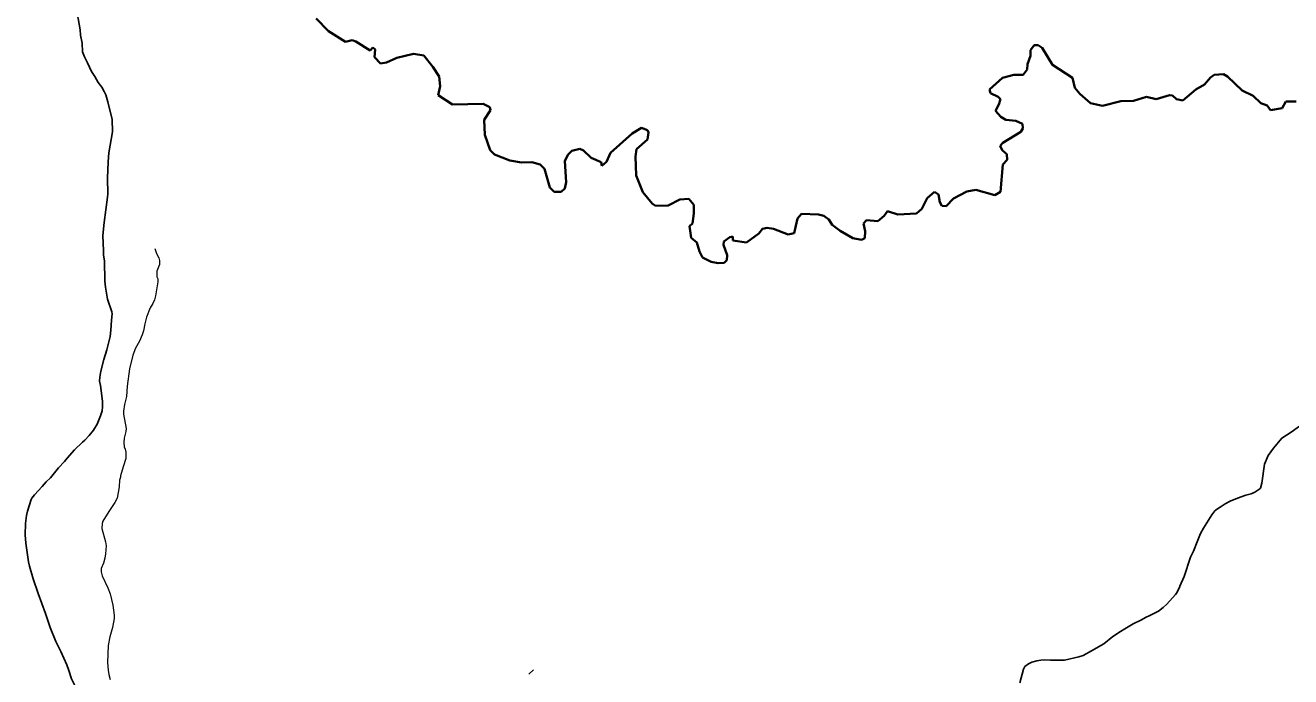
# Model space of a CAD drawing. Extents: x 553962 to 842807, y 8883888 to 9032388.
# Drawn here: x 614239 to 617968, y 8912126 to 8914047 of the extents above; entities that cross this region are included whole.
import ezdxf

# ---------------------------------------------------------------- set-up
doc = ezdxf.new("R2010")
doc.units = 0
doc.header["$LTSCALE"] = 200
doc.linetypes.add('LONG_DASH_SHORT_DASH', pattern=[9.9, 6, -1.2, 1.5, -1.2])
doc.layers.add('6', color=7, linetype='Continuous', lineweight=13)

msp = doc.modelspace()

# ---------------------------------------------------------------- linework, layer by layer
at = {"layer": '6'}
msp.add_line((615722.8, 8912133.8), (615735.8, 8912146.7), dxfattribs=at)
at = {"layer": '6', "lineweight": 25}
for points in [[(614379.8, 8914105.7), (614390, 8914089.8), (614391.9, 8914083.3), (614400.1, 8914033.8), (614401.7, 8914017.4), (614405.8, 8913994.1), (614407.6, 8913968.3), (614413.2, 8913954.3), (614421.5, 8913936.7)], [(614421.5, 8913936.7), (614433.8, 8913910.3), (614443.7, 8913895.8), (614453.7, 8913878.4), (614464.4, 8913864.2), (614471.2, 8913852), (614475.8, 8913841.6), (614482.2, 8913821.7), (614494.2, 8913769.7), (614495.6, 8913732.6), (614485.3, 8913671.1), (614482.4, 8913644.9), (614480.7, 8913596), (614481.5, 8913550.2), (614480.9, 8913539.8), (614471, 8913465.6), (614467.5, 8913427.4), (614469.1, 8913381.7), (614468.8, 8913368.8), (614472.3, 8913352.8), (614472.6, 8913293), (614475.4, 8913274.7)], [(614475.4, 8913274.7), (614480.9, 8913239.2), (614493.8, 8913202.3), (614495, 8913196.5), (614492.8, 8913177.3), (614490.9, 8913148.1), (614488.3, 8913129.2), (614479, 8913090.6), (614470.3, 8913061.6), (614461.3, 8913027.3), (614458.2, 8913009.8), (614457.7, 8912997.5), (614460.1, 8912985.2), (614465.7, 8912939.3), (614466.1, 8912922.6), (614464.8, 8912910.3), (614460.4, 8912895.6), (614450.2, 8912870.9), (614439.5, 8912853.6), (614426.7, 8912837.2), (614414.4, 8912823.5), (614407.2, 8912817.7), (614383.2, 8912795.4), (614362.1, 8912770.5), (614353.8, 8912761.2)], [(618147.2, 8912997), (618129.5, 8912982.9), (618114.6, 8912970.1), (618078.8, 8912932.2), (618028.6, 8912891.6), (618004.2, 8912872.9), (617968.8, 8912847.9), (617941.2, 8912830), (617916.8, 8912800.5), (617901.7, 8912778.3), (617890.2, 8912753), (617883, 8912697.4), (617878.2, 8912682.4), (617876.8, 8912680.1), (617861.8, 8912670.1), (617851, 8912665.3), (617835.8, 8912661.3), (617810.4, 8912652.7), (617789, 8912644), (617774.1, 8912636.6)], [(614353.8, 8912761.2), (614336.9, 8912742.6), (614312.7, 8912712.9), (614299.8, 8912700.8), (614288.1, 8912687.2), (614265.4, 8912663), (614258.3, 8912653.2), (614256, 8912648.7), (614244.8, 8912614.9), (614242.1, 8912602.1), (614238.8, 8912578), (614238.7, 8912544.3), (614240.6, 8912520.4), (614245.5, 8912486.2)], [(617774.1, 8912636.6), (617760.1, 8912625.9), (617746.3, 8912617.9), (617743.7, 8912615.6), (617735.2, 8912603.4), (617710.8, 8912564.9), (617701.8, 8912548.8), (617691.6, 8912524.5), (617680.8, 8912496.2), (617671.9, 8912478.8), (617653.4, 8912421.7), (617641.3, 8912393.5), (617641, 8912392.8)], [(614245.5, 8912486.2), (614248.5, 8912465.4), (614251.4, 8912452.5), (614261.7, 8912415.4), (614276.3, 8912371.6), (614298, 8912313.3), (614311.5, 8912271.9), (614311.5, 8912271.9), (614328.6, 8912229.8), (614343.1, 8912200.7), (614360.8, 8912161.7), (614367, 8912144.3)], [(617641, 8912392.8), (617631.8, 8912374), (617628.1, 8912369), (617602.3, 8912340.8), (617591.6, 8912330.2), (617577.9, 8912319.7), (617552.8, 8912307.1), (617539.7, 8912301.4), (617527.9, 8912294.3), (617503.7, 8912282.6), (617478.9, 8912267.2), (617465.8, 8912260.2), (617443.9, 8912245.4), (617417.2, 8912223.8), (617380.3, 8912202.3), (617356, 8912189.4), (617343.1, 8912184.9), (617301, 8912175.7), (617259.8, 8912174.8), (617242.6, 8912175.9), (617231.4, 8912175.5), (617219.3, 8912173.7), (617204.7, 8912169), (617195.3, 8912164.6), (617184.1, 8912156.3), (617180.4, 8912148.8), (617169.5, 8912108)], [(614367, 8912144.3), (614375.3, 8912120.7), (614391.5, 8912087.1), (614405.8, 8912044.1), (614407.9, 8912028.6), (614409.2, 8912009.7), (614415.2, 8911965.8), (614409.2, 8911922.5)]]:
    msp.add_lwpolyline(points, dxfattribs=at)
at = {"layer": '6', "linetype": 'LONG_DASH_SHORT_DASH', "lineweight": 35}
for points in [[(615095.4, 8914066.5), (615131.7, 8914029.6), (615182, 8913997.8), (615202.2, 8914003), (615212.9, 8913999.6), (615254.5, 8913972.2), (615262.9, 8913981.5), (615269.5, 8913976), (615267.8, 8913953.3), (615285, 8913934.8), (615303, 8913937), (615333.5, 8913951.1), (615382.6, 8913962.7), (615413, 8913957.6), (615439.6, 8913924.7), (615458.4, 8913895.8), (615460.8, 8913867.6), (615455.3, 8913841), (615498, 8913813.2), (615587.6, 8913815.1), (615607.9, 8913805.3), (615609.2, 8913797.1), (615590.4, 8913767.9), (615593.1, 8913723.7), (615608.8, 8913678.4), (615621.4, 8913665.8), (615666.1, 8913648.6), (615700.6, 8913642.3), (615731.2, 8913643.1), (615755.6, 8913636.8), (615768.2, 8913623.5), (615784.4, 8913569.2), (615797.2, 8913555.9), (615817.5, 8913555.9), (615828.6, 8913566.1), (615832.5, 8913584.8), (615828.6, 8913645.9), (615837.2, 8913665.5), (615849.7, 8913677.2), (615872.5, 8913682.7), (615883.4, 8913678), (615906.2, 8913656.1), (615935.6, 8913643.9), (615937.2, 8913633), (615951.3, 8913644), (615963.1, 8913670.6), (616027, 8913728.4), (616054.1, 8913744.3), (616072.5, 8913737.9), (616075.1, 8913731.3), (616071.8, 8913710.6), (616040.1, 8913682), (616037, 8913660.1), (616038.5, 8913603.8), (616058.5, 8913554.9), (616086, 8913521.2), (616096.2, 8913514.9), (616133, 8913515.7), (616167.5, 8913533.7), (616194.4, 8913535.4), (616208.9, 8913517.8), (616208.9, 8913491.7), (616204.6, 8913462.2), (616196.4, 8913454.6), (616201.1, 8913420.2), (616217.1, 8913406.8), (616225.2, 8913379.8), (616234.7, 8913362.6)], [(616234.7, 8913362.6), (616259.5, 8913349.8), (616259.5, 8913349.8), (616280.9, 8913345.4), (616298.6, 8913346.6), (616305.9, 8913354.1), (616306.7, 8913369.1), (616296, 8913399.9), (616296.9, 8913409.7), (616314.5, 8913422.3), (616323.8, 8913423.9), (616324, 8913412.8), (616363.5, 8913406.2), (616400.1, 8913433.3), (616411.5, 8913446.5), (616425.2, 8913450), (616444, 8913446.9), (616486.4, 8913430.5), (616504.3, 8913434.4), (616513.8, 8913477.4), (616525.6, 8913490.7), (616576.1, 8913489.6), (616591.8, 8913484.8), (616606.7, 8913474.7), (616616.1, 8913458.2), (616639.7, 8913441), (616677.7, 8913419.5), (616702.8, 8913414.1), (616712.9, 8913419.5), (616713.7, 8913439.8), (616709.1, 8913462.4), (616717.3, 8913472.4), (616751.1, 8913469.9), (616769.5, 8913485.1), (616779.8, 8913499.1), (616809.5, 8913489.6), (616864.6, 8913491.7), (616880.3, 8913505.5), (616896.3, 8913537.7), (616917.5, 8913556.4), (616929.6, 8913547.8), (616933.9, 8913525.2), (616939.7, 8913514.7), (616952.2, 8913513.8), (616973.8, 8913536.7), (617013.7, 8913557.3), (617040.2, 8913561.6), (617095.3, 8913546.6), (617112.1, 8913555.6), (617119.3, 8913636.9), (617131.8, 8913650.4), (617131, 8913666.7), (617117.7, 8913678.5), (617111.1, 8913691.4), (617119.7, 8913700.8), (617172.2, 8913732.9), (617178.4, 8913742.9), (617176.8, 8913756.4), (617157.3, 8913765.7), (617128.2, 8913768.1), (617113.4, 8913777.5), (617097.9, 8913795.2), (617107.9, 8913813.5), (617112.2, 8913828.7), (617105.9, 8913836.5), (617083.2, 8913846.7), (617080.1, 8913857.7), (617118.5, 8913892.3), (617151.8, 8913900.6), (617179.3, 8913900.6), (617191, 8913916.2), (617191.8, 8913931.9), (617201.2, 8913956.9), (617201.2, 8913974.1), (617211.4, 8913988.2), (617223.2, 8913988.2), (617234.9, 8913980.4), (617265.2, 8913929.9), (617324.7, 8913892.4), (617331.9, 8913862.3), (617346.5, 8913844.8), (617377.2, 8913817.2), (617412.6, 8913809.8), (617467.4, 8913823.1), (617504.3, 8913824.6), (617542.5, 8913836.1), (617571.2, 8913828.7), (617610.4, 8913841.2), (617619, 8913840.4), (617630.8, 8913828.7), (617649.5, 8913824.8), (617687.6, 8913857.3), (617713.4, 8913872.9), (617731.5, 8913893.3), (617742.4, 8913901.1), (617769.8, 8913902.7), (617781.7, 8913895.6), (617824.4, 8913854.5), (617856.9, 8913839.2), (617879.7, 8913817.7), (617898.1, 8913810.8)], [(617898.1, 8913810.8), (617908.3, 8913796.9), (617942.6, 8913803.1), (617942.6, 8913803.1), (617953.7, 8913821.9), (617983.4, 8913822.4)]]:
    msp.add_lwpolyline(points, dxfattribs=at)
at = {"layer": '6'}
for points in [[(614620.1, 8913388.5), (614624.9, 8913373.7), (614631.9, 8913361.2), (614634.6, 8913353.9), (614634.5, 8913342.2), (614625.8, 8913322.2), (614625.8, 8913309.6), (614626.6, 8913305.2), (614628.8, 8913299.8), (614629, 8913291), (614622.6, 8913249.5), (614619.8, 8913237.7), (614614.5, 8913226.6), (614606.9, 8913214.3), (614596, 8913186.5), (614591, 8913166.9), (614587, 8913146.5), (614583.2, 8913134.8), (614574.9, 8913115.8), (614563.6, 8913095.4), (614555.5, 8913074.3), (614545.5, 8913034.2), (614539.1, 8912983.2), (614537.2, 8912952.6), (614531.2, 8912929.2), (614527.8, 8912909.5), (614528.1, 8912900.1), (614535.5, 8912858.5), (614535.3, 8912849.8), (614530.5, 8912829.4), (614529.5, 8912817), (614530.2, 8912804.3), (614533.2, 8912797.3), (614535.3, 8912788.6), (614534.7, 8912769.7), (614526.8, 8912745.6), (614519.2, 8912718.4), (614519, 8912714.8), (614516.7, 8912705.9), (614515.1, 8912686.6), (614509.3, 8912653.2), (614502.2, 8912639.9), (614484.8, 8912613.7), (614467.5, 8912585.5), (614465.3, 8912578.2), (614464, 8912563.3), (614475.1, 8912524.1), (614477.1, 8912512.2), (614475.3, 8912489.2), (614472.9, 8912476.4), (614468.8, 8912461.3), (614462.4, 8912445.2), (614462.6, 8912435.7), (614465.5, 8912423.8), (614481.8, 8912388.7), (614488.3, 8912371.2), (614496.7, 8912337), (614500.2, 8912308.2), (614500.5, 8912297.9), (614495.6, 8912271.6), (614487.7, 8912244.4), (614483.1, 8912218.1), (614480.7, 8912168.7), (614482.5, 8912145.7), (614484.5, 8912132.9)], [(614620.1, 8913388.5), (614624.9, 8913373.7), (614631.9, 8913361.2), (614634.6, 8913353.9), (614634.5, 8913342.2), (614625.8, 8913322.2), (614625.8, 8913309.6), (614626.6, 8913305.2), (614628.8, 8913299.8), (614629, 8913291), (614622.6, 8913249.5), (614619.8, 8913237.7), (614614.5, 8913226.6), (614606.9, 8913214.3), (614596, 8913186.5), (614591, 8913166.9), (614587, 8913146.5), (614583.2, 8913134.8), (614574.9, 8913115.8), (614563.6, 8913095.4), (614555.5, 8913074.3), (614545.5, 8913034.2), (614539.1, 8912983.2), (614537.2, 8912952.6), (614531.2, 8912929.2), (614527.8, 8912909.5), (614528.1, 8912900.1), (614535.5, 8912858.5), (614535.3, 8912849.8), (614530.5, 8912829.4), (614529.5, 8912817), (614530.2, 8912804.3), (614533.2, 8912797.3), (614535.3, 8912788.6), (614534.7, 8912769.7), (614526.8, 8912745.6), (614519.2, 8912718.4), (614519, 8912714.8), (614516.7, 8912705.9), (614515.1, 8912686.6), (614509.3, 8912653.2), (614502.2, 8912639.9), (614484.8, 8912613.7), (614467.5, 8912585.5), (614465.3, 8912578.2), (614464, 8912563.3), (614475.1, 8912524.1), (614477.1, 8912512.2), (614475.3, 8912489.2), (614472.9, 8912476.4), (614468.8, 8912461.3), (614462.4, 8912445.2), (614462.6, 8912435.7), (614465.5, 8912423.8), (614481.8, 8912388.7), (614488.3, 8912371.2), (614496.7, 8912337), (614500.2, 8912308.2), (614500.5, 8912297.9), (614495.6, 8912271.6), (614487.7, 8912244.4), (614483.1, 8912218.1), (614480.7, 8912168.7), (614482.5, 8912145.7), (614484.5, 8912132.9)], [(614484.5, 8912132.9), (614488.5, 8912118.5)], [(614484.5, 8912132.9), (614488.5, 8912118.5)]]:
    msp.add_lwpolyline(points, dxfattribs=at)

doc.saveas('drawing.dxf')
